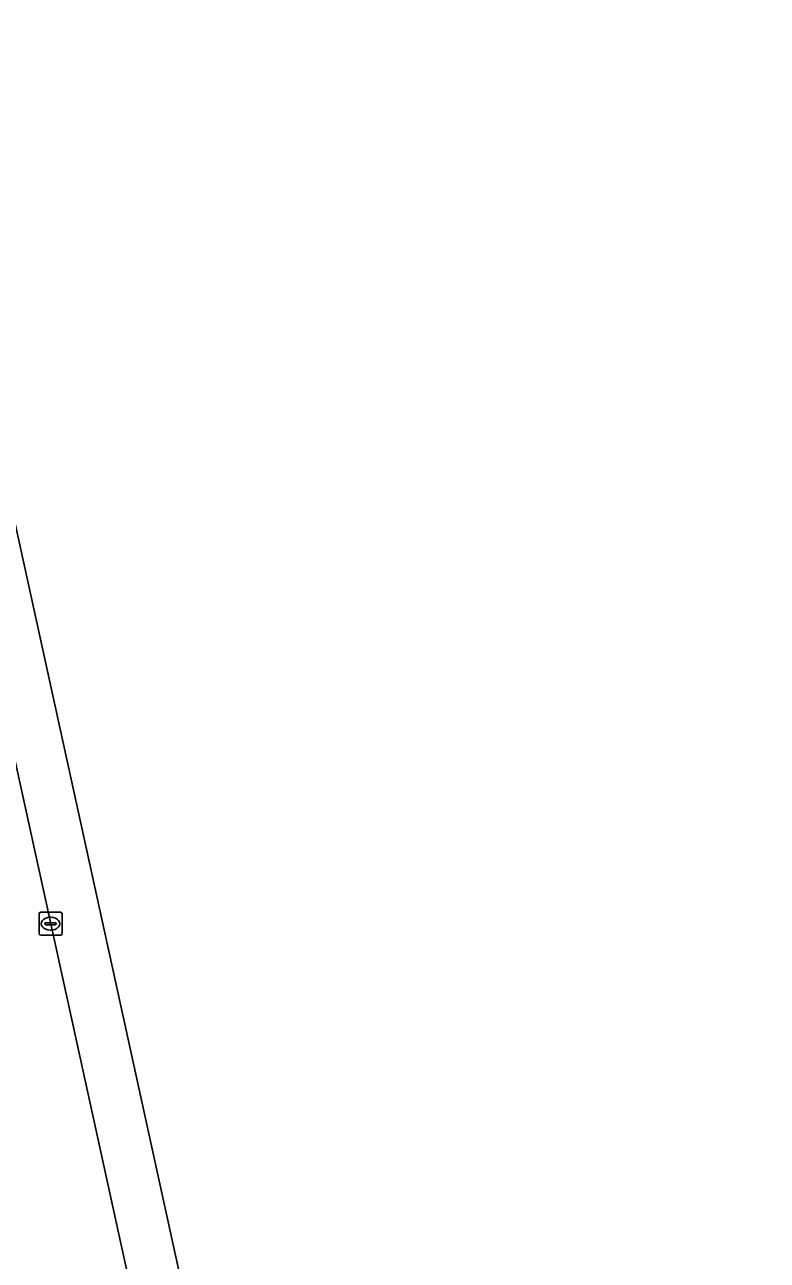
# Model space of a CAD drawing. Extents: x 160030 to 160839, y 385325 to 386450.
# Drawn here: x 160683.8 to 160716, y 386036.9 to 386090.4 of the extents above; entities that cross this region are included whole.
import ezdxf

# ---------------------------------------------------------------- set-up
doc = ezdxf.new("R2010")
doc.units = 0
for name, color, linetype in [('IMGEO_Berm_groen', 7, 'Continuous'), ('IMGEO_Kolk', 7, 'Continuous'), ('IMGEO_Rijbaan_lokaal_gesloten', 7, 'Continuous')]:
    doc.layers.add(name, color=color, linetype=linetype)

msp = doc.modelspace()

# ---------------------------------------------------------------- linework, layer by layer
at = {"layer": 'IMGEO_Berm_groen'}
msp.add_lwpolyline([(160693.684, 386011.498), (160678.67, 386079.922), (160673.641, 386078.745), (160707.349, 385924.464), (160709.712, 385913.36), (160714.776, 385914.46), (160713.676, 385919.621)], close=True, dxfattribs=at)
at = {"layer": 'IMGEO_Kolk'}
for p, q in [((160684.418, 386051.018), (160684.418, 386051.87)), ((160684.493, 386051.944), (160685.345, 386051.944)), ((160684.906, 386051.724), (160684.931, 386051.724)), ((160685.419, 386051.87), (160685.419, 386051.018)), ((160684.677, 386051.438), (160684.677, 386051.45)), ((160685.115, 386051.401), (160684.717, 386051.401)), ((160684.72, 386051.487), (160685.118, 386051.487)), ((160684.929, 386051.164), (160684.904, 386051.164)), ((160685.161, 386051.45), (160685.161, 386051.438)), ((160685.345, 386050.944), (160684.493, 386050.944))]:
    msp.add_line(p, q, dxfattribs=at)
for points in [[(160684.418, 386051.018), (160684.418, 386051.87)], [(160684.493, 386051.944), (160685.345, 386051.944)], [(160685.419, 386051.87), (160685.419, 386051.018)], [(160685.345, 386050.944), (160684.493, 386050.944)]]:
    msp.add_lwpolyline(points, dxfattribs=at)
for centre, radius, start, end in [((160684.495, 386051.868), 0.0765, 91.552, 178.448), ((160684.495, 386051.868), 0.0765, 91.552, 178.448), ((160685.343, 386051.868), 0.0765, 1.552, 88.448), ((160685.343, 386051.868), 0.0765, 1.552, 88.448), ((160684.717, 386051.447), 0.0403, 85.8775, 175.7526), ((160684.714, 386051.437), 0.0366, 178.938, 274.7102), ((160685.118, 386051.444), 0.043, 264.8664, 352.4533), ((160685.122, 386051.449), 0.0386, 1.7309, 96.639), ((160684.495, 386051.02), 0.0765, 181.552, 268.448), ((160684.495, 386051.02), 0.0765, 181.552, 268.448), ((160685.343, 386051.02), 0.0765, 271.552, 358.448), ((160685.343, 386051.02), 0.0765, 271.552, 358.448)]:
    msp.add_arc(centre, radius, start, end, dxfattribs=at)
for centre, major_axis, ratio, start_param, end_param in [((160684.905, 386051.444), (-0.387, 0.002), 0.722429, 4.712389, 7.853982), ((160684.93, 386051.444), (-0.39, 0.002), 0.717154, 1.570796, 4.712389)]:
    msp.add_ellipse(centre, major_axis=major_axis, ratio=ratio, start_param=start_param, end_param=end_param, dxfattribs=at)
at = {"layer": 'IMGEO_Rijbaan_lokaal_gesloten'}
for points in [[(160715.986, 385920.097), (160709.137, 385951.327), (160667.311, 386142.022), (160666.177, 386147.12), (160627.151, 386322.494), (160619.632, 386342.829), (160602.223, 386374.893), (160583.152, 386408.014), (160562.767, 386437.281), (160552.093, 386430.607)], [(160627.509, 386314.693), (160652.533, 386199.784), (160662.224, 386155.286), (160662.748, 386152.932), (160663.714, 386148.272), (160665.027, 386142.388), (160665.575, 386139.892), (160666.317, 386136.513), (160666.726, 386134.54), (160671.752, 386111.328), (160678.371, 386081.393), (160678.67, 386079.922), (160693.684, 386011.498), (160713.676, 385919.621), (160715.986, 385920.097)]]:
    msp.add_lwpolyline(points, dxfattribs=at)

doc.saveas('drawing.dxf')
